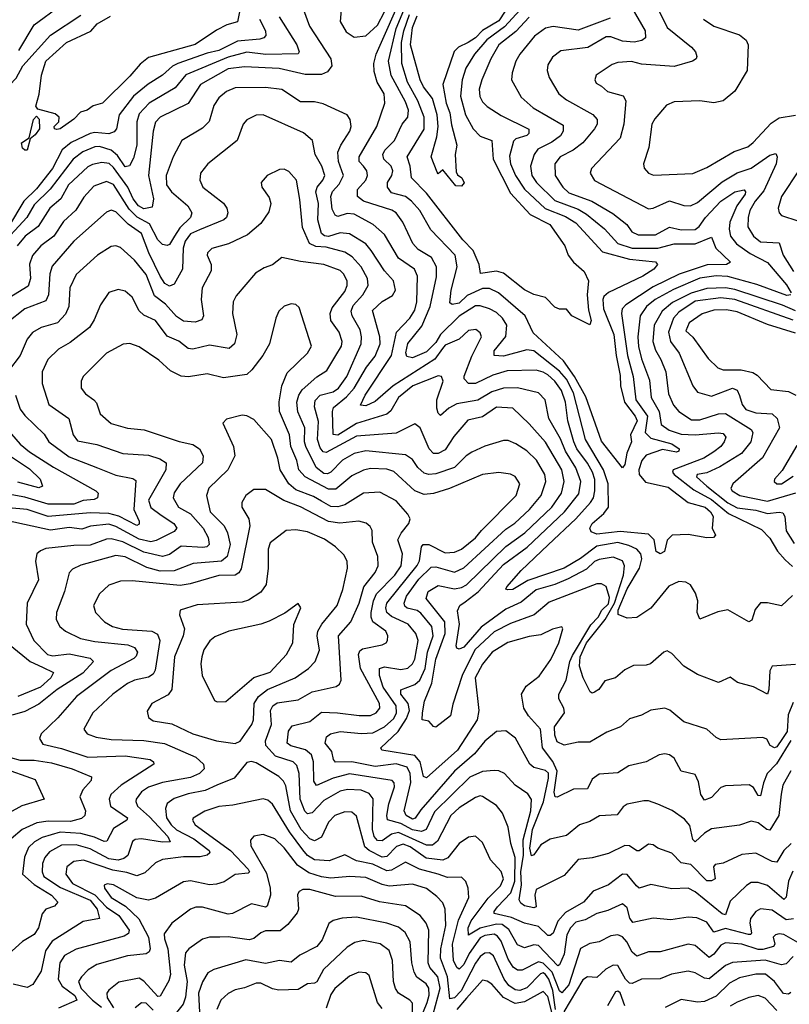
# Model space of a CAD drawing. Extents: x 1308313 to 1441400, y 959662 to 1036319.
# Tile 520 of 656: x 1390563 to 1393859, y 990337 to 994552. Entities that reach past the tile are written whole.
import ezdxf

# ---------------------------------------------------------------- set-up
doc = ezdxf.new("R2010")
doc.units = 0

msp = doc.modelspace()

# ---------------------------------------------------------------- linework, layer by layer
at = {"layer": '0CON10XD'}
for points in [[(1391995, 994477.5), (1392045, 994484), (1392095, 994529.7), (1392125, 994586.5), (1392132.4, 994672.4), (1392125.6, 994695.6), (1392115, 994702), (1392055, 994698.9), (1391992.6, 994677.4), (1391964.1, 994645.9), (1391940, 994595), (1391935.5, 994545), (1391960.4, 994500.4), (1391995, 994477.5)], [(1393091.7, 994558.3), (1392955, 994507.7), (1392846.7, 994523.3), (1392815, 994516.4), (1392767.6, 994482.4), (1392704.8, 994405.2), (1392687.8, 994375), (1392671.5, 994325), (1392669.1, 994295), (1392710.8, 994220.8), (1392761.5, 994175), (1392890.7, 994100.7), (1392889.7, 994075), (1392878.1, 994055), (1392841.9, 994028.1), (1392782.4, 993997.6), (1392766.4, 993975), (1392751, 993925), (1392756.6, 993885), (1392776.3, 993855), (1392855, 993778.8), (1392955, 993740.6), (1392989.5, 993719.5), (1393066.8, 993656.8), (1393124.6, 993595), (1393185, 993574.4), (1393295, 993574.4), (1393365, 993592.8), (1393455, 993593.5), (1393525, 993621.8), (1393544.5, 993574.5), (1393606.9, 993515), (1393590, 993505), (1393507.4, 993502.6), (1393386.3, 993463.7), (1393275, 993409.3), (1393158.1, 993331.9), (1393142.8, 993315), (1393140.7, 993295), (1393165.6, 993115), (1393190.5, 993025), (1393201.1, 992925), (1393251.2, 992855), (1393241.1, 992785), (1393265, 992760.7), (1393355, 992736.2), (1393387.3, 992715), (1393385.3, 992705), (1393375, 992700.6), (1393315, 992712.8), (1393245, 992688.3), (1393226.8, 992665), (1393214.8, 992625), (1393215.5, 992605), (1393242.7, 992572.7), (1393340.5, 992550.5), (1393425, 992485.8), (1393498.9, 992465), (1393521.8, 992445), (1393533.2, 992425), (1393528.9, 992375), (1393542, 992345), (1393534.2, 992335.8), (1393505, 992334.6), (1393425, 992348.9), (1393357.5, 992345), (1393335.4, 992324.6), (1393324.7, 992275.3), (1393305, 992265.4), (1393288.2, 992275), (1393279.5, 992325), (1393255, 992350.5), (1393135, 992361.8), (1393035, 992349.5), (1393010.5, 992360.5), (1393004.6, 992375), (1393013.7, 992395), (1393065, 992438.4), (1393083.7, 992465), (1393083, 992565), (1393063.4, 992625), (1392986.5, 992755), (1392934.4, 992955), (1392905, 993013.4), (1392875, 993048), (1392765, 993135.5), (1392735, 993138.9), (1392635, 993112.6), (1392594.7, 993114.8), (1392595.3, 993135), (1392644.5, 993195.5), (1392649, 993245), (1392630.5, 993275), (1392605, 993298.3), (1392575, 993314.8), (1392535, 993327.9), (1392515, 993326.8), (1392445, 993282.8), (1392365, 993205.1), (1392345, 993170.7), (1392305, 993131), (1392245, 993104.4), (1392221, 993111), (1392216.2, 993126.2), (1392224.5, 993165.5), (1392285, 993240), (1392320.9, 993325), (1392348.1, 993451.9), (1392348, 993495), (1392325.9, 993535), (1392269.1, 993569.1), (1392245.8, 993595), (1392203.7, 993685), (1392175, 993726.1), (1392157.2, 993737.2), (1392035, 993775.9), (1392008.8, 993795), (1392008.8, 993825), (1392044.7, 993865), (1392052.5, 993885), (1392050, 993905), (1392035, 993925.3), (1392016.4, 993945), (1392016.9, 993965), (1392092.9, 994095), (1392126.3, 994195), (1392123.1, 994235), (1392094.4, 994285), (1392080.7, 994330.7), (1392079.3, 994365), (1392089.5, 994405), (1392207.5, 994672.5)], [(1393261.5, 994671.5), (1393335, 994518.5), (1393440.4, 994435), (1393457.1, 994415), (1393463.1, 994395), (1393459.2, 994385), (1393443.8, 994375), (1393365, 994352.8), (1393225, 994362.5), (1393183.1, 994373.1), (1393125, 994369.6), (1393099.9, 994360.1), (1393032.2, 994315), (1393025.7, 994295), (1393031.1, 994281.1), (1393055, 994268.6), (1393080, 994245), (1393146.7, 994226.7), (1393159.3, 994205), (1393149.7, 994105), (1393134.4, 994045.6), (1393011.1, 993915), (1393005.7, 993895), (1393025, 993863.5), (1393255, 993742.7), (1393275, 993745.3), (1393345, 993777.3), (1393407.3, 993757.3), (1393435, 993756.2), (1393465, 993769.5), (1393571.3, 993858.7), (1393635, 993896.7), (1393695, 993917.3), (1393775, 993972.9), (1393800.3, 993980.3), (1393807.3, 993965), (1393802.9, 993935), (1393749.5, 993820.5), (1393712.6, 993775), (1393689.8, 993735), (1393681.9, 993705), (1393681.1, 993665), (1393705, 993625.3), (1393735, 993602.1), (1393815, 993597.1), (1393831.7, 993545), (1393877.3, 993475)], [(1390558.9, 994421.1), (1390625, 994529.8), (1390737.3, 994612.7)], [(1391510, 994615), (1391495, 994543.5), (1391449.2, 994530.8), (1391405, 994507.7), (1391315, 994446.6), (1391115, 994390), (1391078.4, 994361.6), (1391035, 994310), (1390918, 994195), (1390876.9, 994183.1), (1390852.5, 994165), (1390823, 994157), (1390795, 994126.7), (1390736.7, 994085), (1390721.7, 994081.7), (1390712.5, 994085), (1390710, 994095), (1390730, 994115), (1390732.5, 994135), (1390715, 994150), (1390640, 994170), (1390631.7, 994181.7), (1390646, 994234), (1390656.3, 994315), (1390674.6, 994375), (1390763.2, 994455), (1390867.2, 994502.8), (1390895, 994535.2), (1390952, 994568)], [(1392669.2, 994630.7), (1392615, 994547.8), (1392545, 994506.2), (1392514.8, 994475), (1392483.2, 994455), (1392442.1, 994435), (1392423.1, 994416.9), (1392375.2, 994275), (1392389.3, 994195), (1392405, 994154.3), (1392411.9, 994101.9), (1392434.2, 994015.8), (1392428.1, 993975), (1392431.7, 993901.7), (1392438, 993888), (1392456.7, 993875), (1392466.4, 993853.6), (1392455, 993840), (1392430.5, 993840.5), (1392375, 993910), (1392355, 993892.5), (1392350.3, 993900.3), (1392324.3, 993965), (1392349.7, 994050.3), (1392354.8, 994095), (1392351.1, 994145), (1392330.8, 994215), (1392292.5, 994265), (1392277.8, 994295), (1392236, 994445), (1392245, 994518.8), (1392265, 994568.3)], [(1390164, 993795), (1390225, 993884.7), (1390315, 993983.5), (1390355, 994076.9), (1390388.4, 994125), (1390463, 994215), (1390547.5, 994302.5), (1390576.5, 994355), (1390695, 994485.7), (1390825, 994572.3)], [(1391778.9, 994595), (1391804.2, 994525), (1391895.4, 994385), (1391899.1, 994355), (1391881.1, 994328.9), (1391855, 994318.2), (1391785, 994317.4), (1391673.5, 994343.5), (1391525, 994350.2), (1391455, 994341.7), (1391336.8, 994275), (1391285, 994193.7), (1391163.9, 994135), (1391145, 994114.4), (1391134.8, 994075), (1391114.4, 993885), (1391136.1, 993785), (1391130, 993750), (1391095, 993742.9), (1391072.1, 993755), (1391049, 993785), (1391026, 993835), (1390965, 993919.7), (1390946.1, 993936.1), (1390915, 993940.6), (1390875, 993933), (1390855, 993922.5), (1390771.5, 993845), (1390739.6, 993785), (1390691.9, 993745), (1390642.3, 993667.7), (1390585.8, 993625), (1390551.5, 993585)], [(1392745, 994564), (1392688, 994502), (1392615.3, 994445), (1392580.5, 994385), (1392541.9, 994295), (1392531.1, 994255), (1392533.9, 994223.9), (1392545, 994201.5), (1392565, 994180.8), (1392625, 994142.5), (1392743.6, 994083.6), (1392743.9, 994065), (1392735, 994056.7), (1392688, 994042), (1392677.5, 994032.5), (1392661.1, 993968.9), (1392665.2, 993935), (1392685.5, 993885), (1392725, 993827.3), (1392813.5, 993743.5), (1392900, 993710), (1392945, 993682.7), (1393058.1, 993558.1), (1393175, 993527.7), (1393285.7, 993515.7), (1393294.4, 993505), (1393278.1, 993485), (1393231.5, 993455), (1393085, 993384.7), (1393065, 993367.7), (1393059.5, 993355), (1393062.4, 993315), (1393107.3, 993205), (1393116.8, 993115), (1393135, 993028.8), (1393135.7, 992985), (1393153, 992915), (1393199.2, 992855), (1393206.9, 992835), (1393178.8, 992775), (1393182.7, 992745), (1393163.1, 992696.9), (1393155, 992648), (1393145, 992633.8), (1393055, 992747.9), (1392987.9, 992937.9), (1392938.6, 993025), (1392891.6, 993091.6), (1392761.2, 993211.2), (1392727.2, 993285), (1392613.1, 993383.1), (1392575, 993401.7), (1392545, 993402.1), (1392478.5, 993371.5), (1392445, 993339.4), (1392415, 993333.3), (1392405, 993340.8), (1392410.2, 993395), (1392436.3, 993495), (1392428.4, 993545), (1392323.4, 993653.4), (1392276.1, 993735), (1392241.2, 993775), (1392215, 993795.2), (1392155, 993811.1), (1392137.6, 993835), (1392138.4, 993855), (1392156.5, 993885), (1392161, 993905), (1392153.3, 993925), (1392122.2, 993955), (1392117.5, 993975), (1392126.7, 993993.3), (1392168.4, 994035), (1392200.7, 994105), (1392224.8, 994135.2), (1392228.2, 994165), (1392215, 994200.6), (1392153.1, 994313.1), (1392141.7, 994375), (1392174.7, 994515), (1392207.3, 994592.7)], [(1392705.9, 994594.1), (1392638.7, 994521.3), (1392563.6, 994466.4), (1392510.8, 994405), (1392473.5, 994345), (1392458, 994295), (1392450.2, 994225), (1392472.2, 994145), (1392505, 994085.4), (1392534.5, 994054.5), (1392584.7, 994034.7), (1392590.9, 993955), (1392665, 993809.7), (1392748.9, 993718.9), (1392833.6, 993675), (1392897.3, 993585), (1392911.8, 993545), (1392934, 993514), (1392980, 993475), (1392999.4, 993435), (1392992.9, 993375), (1392999.3, 993309.3), (1393010.6, 993265), (1393005, 993246.7), (1392927.5, 993285), (1392905, 993312.5), (1392875, 993312.5), (1392855, 993321.6), (1392815, 993363.1), (1392765, 993376.2), (1392725, 993396.4), (1392635, 993467.5), (1392605, 993475.6), (1392535.6, 993465.6), (1392531.2, 993505), (1392504.3, 993565), (1392460.3, 993610.3), (1392305, 993809.6), (1392240.6, 993875), (1392235.2, 993925), (1392222.2, 993965), (1392295, 994083.8), (1392294.4, 994135.6), (1392267.9, 994205), (1392223, 994285), (1392199.9, 994365), (1392198.3, 994455), (1392207.5, 994505), (1392232.5, 994575)], [(1393183.9, 994603.9), (1393241.1, 994505), (1393243.3, 994475), (1393227, 994463), (1393193.7, 994456.3), (1393145, 994460.6), (1393095, 994479.2), (1393075, 994479.7), (1392995.9, 994434.1), (1392880.8, 994419.2), (1392845, 994391.9), (1392825, 994358.8), (1392822.1, 994335), (1392829.6, 994305), (1392871.2, 994235), (1392905, 994208.8), (1393017.1, 994147.1), (1393035.3, 994125), (1393035.9, 994105), (1393024.2, 994085), (1392974.2, 994025.8), (1392933.5, 993993.5), (1392877.7, 993965), (1392854.7, 993935), (1392856, 993886), (1392889.2, 993835), (1392915, 993811.9), (1393013.1, 993775), (1393102.4, 993722.4), (1393162.9, 993675), (1393184.9, 993644.9), (1393212, 993632), (1393285, 993631.9), (1393345, 993664.8), (1393395, 993653.1), (1393455, 993654.1), (1393472.7, 993667.3), (1393499.4, 993705), (1393565, 993775.2), (1393625, 993814.8), (1393665, 993824.5), (1393671.3, 993815), (1393669, 993805), (1393633.9, 993756.1), (1393604.5, 993685), (1393601.8, 993655), (1393607.3, 993625), (1393633.2, 993593.2), (1393691.4, 993551.4), (1393765, 993513.3), (1393846.9, 993416.9), (1393867, 993383)], [(1391674.2, 994565), (1391750, 994445), (1391760, 994415), (1391755, 994406), (1391616.6, 994403.4), (1391535, 994413.6), (1391455, 994391.6), (1391275, 994317), (1391228.6, 994261.4), (1391117.8, 994195), (1391075, 994149.3), (1391064.1, 994115), (1391064.5, 994015), (1391050.6, 993959.4), (1391032.5, 993927.5), (1391015, 993923.1), (1390981.6, 993971.6), (1390955, 993993.4), (1390905, 994009.8), (1390885, 994008.7), (1390833.8, 993986.2), (1390791.4, 993955), (1390692.9, 993827.1), (1390625, 993759.3), (1390593.9, 993705), (1390470.6, 993575)], [(1391589.1, 994555), (1391615.4, 994504.6), (1391616.8, 994485), (1391608.9, 994475), (1391591.4, 994468.6), (1391495, 994460.3), (1391415, 994420.7), (1391365, 994409.6), (1391239.6, 994365), (1391217.1, 994352.9), (1391175, 994315.2), (1391112.9, 994277.1), (1391049.5, 994225), (1390989.2, 994145), (1390977.5, 994085), (1390968, 994072), (1390945, 994064.4), (1390885, 994069.5), (1390865, 994065.5), (1390782.7, 994027.3), (1390744.4, 993995.6), (1390702.8, 993915), (1390635, 993828.8), (1390580.6, 993775), (1390514.4, 993665)], [(1393490.5, 994555), (1393535.3, 994525.3), (1393645, 994487.8), (1393674.6, 994464.6), (1393683.1, 994445), (1393677.5, 994335), (1393625, 994247.1), (1393575.3, 994204.7), (1393535, 994196.2), (1393475, 994205.4), (1393365, 994200.5), (1393333.1, 994186.9), (1393282.1, 994127.9), (1393269.6, 994105), (1393257.3, 994005), (1393234.4, 993935), (1393237.2, 993917.2), (1393255.4, 993895.4), (1393277.2, 993887.2), (1393445, 993893.8), (1393505, 993919.7), (1393622.5, 993987.5), (1393681.7, 994008.3), (1393703.3, 994026.7), (1393780.4, 994109.6), (1393815, 994132), (1393885, 994143.2)], [(1393872.5, 992087.5), (1393825, 992042.9), (1393765.7, 992055.7), (1393735, 992055.6), (1393712, 992028), (1393697.9, 991982.1), (1393685, 991974), (1393595, 992025.7), (1393552.8, 992017.2), (1393475, 991986.2), (1393463.5, 992015), (1393466.9, 992065), (1393456.7, 992096.7), (1393435, 992132.7), (1393415, 992144.7), (1393385, 992146.7), (1393343.2, 992126.8), (1393265, 992033.5), (1393205, 991992.5), (1393165, 991990), (1393125.4, 992005.4), (1393125.3, 992025), (1393164.5, 992115.5), (1393217.2, 992205), (1393227.6, 992245), (1393223.2, 992265), (1393205.9, 992285), (1393171.9, 992301.9), (1393125, 992313.6), (1393035, 992298.5), (1392965, 992245.8), (1392895, 992204.6), (1392738.9, 992151.1), (1392675, 992113), (1392651.4, 992111.4), (1392644.3, 992115), (1392649.4, 992125), (1392710.8, 992195), (1392826.4, 992303.6), (1392945.1, 992414.9), (1393007.5, 992485), (1393020, 992505), (1393025.9, 992535.9), (1393025.9, 992584.1), (1393015.4, 992615), (1392995, 992653.9), (1392949.3, 992715), (1392936.2, 992745), (1392910, 992835), (1392900.7, 992915), (1392883, 992965), (1392855, 993004.4), (1392825, 993031.7), (1392805, 993044.1), (1392775, 993051.7), (1392650.5, 993049.5), (1392589, 993031), (1392515, 992994.4), (1392485, 992995.4), (1392466.4, 993015), (1392466.2, 993026.2), (1392498.7, 993111.3), (1392540.4, 993195), (1392535, 993212.5), (1392516.7, 993226.7), (1392485, 993222.3), (1392445, 993184.7), (1392385, 993159.1), (1392373.4, 993145), (1392340.2, 993099.8), (1392161.7, 992985), (1392085, 992918.4), (1392045, 992899), (1392022.8, 992902.8), (1392041.6, 992945), (1392155.3, 993114.7), (1392175.9, 993214.1), (1392233.3, 993275), (1392255, 993309.1), (1392263.1, 993345), (1392266.5, 993455), (1392253.4, 993485), (1392185, 993530.9), (1392125, 993633.1), (1392076.9, 993675), (1391995, 993720.2), (1391965, 993723), (1391925, 993710.5), (1391914, 993715), (1391901.4, 993741.4), (1391894.9, 993795.1), (1391902.5, 993817.5), (1391931.2, 993848.8), (1391948.9, 993885), (1391927.8, 993945), (1391925.2, 993985), (1391937.6, 994015), (1391977.3, 994075), (1391982.1, 994095), (1391978.1, 994125), (1391965.5, 994145.5), (1391862.6, 994192.6), (1391825, 994200.7), (1391765, 994201.3), (1391685, 994254.1), (1391615, 994261.6), (1391485, 994260.7), (1391448.1, 994245), (1391415, 994217.3), (1391394.2, 994185), (1391373.8, 994116.2), (1391345, 994088.2), (1391257.8, 994035), (1391220, 993965), (1391190.3, 993885), (1391191.4, 993845), (1391213.6, 993815), (1391282.8, 993755), (1391300.4, 993725), (1391293.9, 993705), (1391248.9, 993661.1), (1391226.4, 993626.4), (1391205, 993590.4), (1391195, 993585.5), (1391175, 993589.6), (1391155, 993610), (1391118.3, 993678.3), (1391066.5, 993706.5), (1391031, 993741), (1390965, 993846.3), (1390935, 993859.8), (1390880.1, 993839.9), (1390837.1, 993792.9), (1390803.5, 993736.5), (1390751, 993689), (1390709.5, 993625), (1390653.6, 993585), (1390617.3, 993542.7), (1390604.8, 993505.2), (1390609.3, 993445), (1390598.8, 993411.2), (1390517.9, 993362.1)], [(1392068.6, 993565), (1392045, 993592.6), (1391975.2, 993635.2), (1391935, 993639.7), (1391885, 993623.9), (1391867.5, 993627.5), (1391855, 993637.6), (1391839.2, 993695), (1391843, 993765), (1391831.4, 993815), (1391836.2, 993835), (1391861.3, 993865), (1391869, 993885), (1391857.4, 993925), (1391828, 993975), (1391816.2, 994035), (1391778.3, 994068.3), (1391605, 994144.5), (1391575, 994143.5), (1391535, 994124.3), (1391520.5, 994105), (1391494.6, 994035.4), (1391368.6, 993935), (1391336.9, 993895), (1391334.5, 993865), (1391346.7, 993835), (1391435, 993767.5), (1391450.4, 993745), (1391454.6, 993725), (1391448.5, 993705), (1391436.7, 993695), (1391332.6, 993652.6), (1391295, 993635.8), (1391271.1, 993605), (1391262.9, 993575), (1391260.5, 993485), (1391225, 993420), (1391205, 993411.2), (1391185, 993423.3), (1391165, 993454.7), (1391116.5, 993555), (1391085, 993637.7), (1391027.2, 993677.2), (1390975, 993729.2), (1390955, 993736.4), (1390935, 993728.9), (1390795, 993604.7), (1390702.2, 993497.8), (1390691.7, 993465), (1390686, 993375), (1390675, 993348.5), (1390584.8, 993315.2), (1390509.7, 993255)], [(1390595, 993993.3), (1390585, 993993.3), (1390575, 994002.5), (1390570.6, 994025), (1390604, 994046), (1390622.5, 994125), (1390635, 994140), (1390646, 994126), (1390647.1, 994085), (1390629.8, 994060.2), (1390607.5, 994042.5), (1390595, 993993.3)], [(1393875, 991628.9), (1393853.8, 991576.2), (1393850, 991505), (1393829, 991475), (1393805, 991439.4), (1393795, 991435.2), (1393777.3, 991445), (1393761.7, 991471.7), (1393745, 991480), (1393565, 991470), (1393545, 991480), (1393505, 991515.4), (1393406.7, 991546.7), (1393347.1, 991597.1), (1393325, 991604.4), (1393265, 991596.7), (1393225, 991574.5), (1393175, 991559.2), (1393135.4, 991524.6), (1393077.7, 991502.3), (1393005, 991460), (1392955, 991459.1), (1392895, 991447.1), (1392865, 991461.4), (1392855, 991490), (1392853.8, 991525), (1392896.6, 991585), (1392893.1, 991605), (1392871.1, 991645), (1392871.3, 991665), (1392902.5, 991725), (1392918.4, 991805), (1392929.5, 991830.5), (1393008.6, 991961.4), (1393040.7, 991995), (1393056.1, 992025), (1393085, 992052.3), (1393088.7, 992078.7), (1393075, 992126.4), (1393055, 992136.8), (1393035, 992136.6), (1392830.5, 992059.5), (1392766.4, 992005), (1392665, 991967), (1392595, 991932.1), (1392512.3, 991855), (1392458.4, 991745), (1392417.4, 991622.6), (1392408.3, 991571.7), (1392345, 991523.1), (1392335, 991525.8), (1392315, 991549.5), (1392286.2, 991555), (1392288.2, 991585), (1392297.1, 991635), (1392327.9, 991712.1), (1392345.5, 991814.5), (1392385, 991924.5), (1392383.6, 991975), (1392303.4, 992075), (1392312.1, 992105), (1392355, 992130.8), (1392425, 992115.5), (1392455, 992121.2), (1392476.7, 992133.2), (1392645, 992297.4), (1392726, 992355), (1392841, 992465), (1392883.3, 992525), (1392894, 992575), (1392884, 992625), (1392815, 992743.4), (1392745, 992822.9), (1392675, 992889.1), (1392605, 992893.2), (1392545, 992851.6), (1392481.7, 992838.3), (1392422.1, 992767.9), (1392385, 992710.9), (1392355, 992695.3), (1392335, 992695.9), (1392316.4, 992715), (1392278.2, 992805), (1392255, 992821.9), (1392175, 992782.1), (1392005, 992769.6), (1391875, 992699.4), (1391862.9, 992702.9), (1391848.9, 992718.9), (1391837.9, 992755), (1391842.2, 992832.2), (1391825.6, 992895), (1391827.7, 992922.3), (1391849.2, 992945), (1391905, 992959.2), (1391927.4, 992975), (1391963.6, 993025), (1392025.6, 993165), (1392027.3, 993195), (1392020.4, 993225), (1391987, 993285), (1391982.9, 993305), (1391990.8, 993329.2), (1392032, 993375), (1392055.7, 993415), (1392053, 993445), (1392024.8, 993495), (1391986.7, 993536.7), (1391955, 993557), (1391875, 993578.5), (1391831.3, 993581.3), (1391804, 993595), (1391773.4, 993663.4), (1391763.2, 993783.2), (1391747.8, 993865), (1391715, 993903.1), (1391695, 993912.9), (1391675, 993911.4), (1391622, 993885), (1391597.5, 993855), (1391600, 993835), (1391631.4, 993791.4), (1391638.5, 993765), (1391629.5, 993730.5), (1391595, 993680.5), (1391539, 993631), (1391456.7, 993593.3), (1391385, 993572.5), (1391366.9, 993555), (1391365.6, 993545), (1391382.1, 993505), (1391383.3, 993476.7), (1391344.7, 993405), (1391340.3, 993355), (1391350.5, 993285), (1391342.4, 993267.6), (1391315, 993256.9), (1391265, 993262.1), (1391235, 993281.1), (1391187.5, 993335), (1391140.3, 993370.3), (1391105, 993462.1), (1391055, 993523.6), (1390995, 993577.3), (1390975, 993584.6), (1390955, 993581.8), (1390896.5, 993545), (1390805, 993461.5), (1390777.5, 993405), (1390772.8, 993325), (1390758.8, 993291.2), (1390725, 993254.7), (1390654.2, 993235), (1390617.2, 993212.8), (1390595, 993184.3), (1390565.3, 993115), (1390515, 993049.2)], [(1393900.5, 993909.5), (1393824.7, 993795), (1393810.9, 993745), (1393814.6, 993725), (1393825, 993713.9), (1393895, 993691.4)], [(1393885, 991791.9), (1393785, 991784.3), (1393775.3, 991764.7), (1393771.6, 991685), (1393765, 991664.5), (1393705, 991696.2), (1393636.2, 991715), (1393605, 991737.1), (1393555, 991714.5), (1393465, 991748.6), (1393407.5, 991785), (1393355, 991838.8), (1393335, 991850), (1393321.2, 991845), (1393264, 991795), (1393245, 991788.8), (1393191.7, 991788.3), (1393155, 991769.5), (1393115, 991734.3), (1393068.5, 991721.5), (1393043.1, 991685), (1393025, 991673.5), (1393015, 991669.4), (1393005.4, 991675.4), (1392995, 991698), (1392975.8, 991735), (1392960.2, 991785), (1392963.3, 991825), (1392990.3, 991885), (1393069.8, 991985), (1393110.6, 992055), (1393149.3, 992175), (1393153.3, 992215), (1393145, 992235.3), (1393105, 992251.2), (1393045, 992241.7), (1393025, 992232.7), (1392989.7, 992200.3), (1392911.2, 992158.8), (1392855, 992134.9), (1392775, 992111.5), (1392710.5, 992059.5), (1392645, 992028.5), (1392538.6, 991951.4), (1392465, 991866.7), (1392445, 991857.5), (1392435, 991862.5), (1392432.3, 991872.3), (1392446.5, 991965), (1392438.2, 992021.8), (1392447.5, 992045), (1392470.3, 992060.3), (1392526.7, 992103.3), (1392635, 992220.2), (1392735.7, 992294.3), (1392895.5, 992445), (1392956.8, 992523.2), (1392965.8, 992575), (1392944.2, 992634.2), (1392900.6, 992705), (1392878.1, 992758.1), (1392829.2, 992845), (1392813.6, 992925), (1392785, 992955.3), (1392695, 992977.1), (1392635, 992974.4), (1392585, 992959), (1392525, 992924.2), (1392435, 992908.6), (1392400.6, 992889.4), (1392365, 992858.5), (1392355, 992867.5), (1392349.6, 992889.6), (1392349.8, 992925), (1392376.2, 993005), (1392368.9, 993025), (1392355, 993028.2), (1392246.8, 992985), (1392185.6, 992934.4), (1392151.7, 992878.3), (1392135, 992863), (1392005, 992823), (1391925, 992774.1), (1391905, 992776.7), (1391902.6, 992875), (1391907.1, 992892.9), (1391962.6, 992937.4), (1391994.9, 992975.1), (1392047.7, 993065), (1392085, 993111.6), (1392106.3, 993165), (1392105.5, 993195), (1392073, 993307), (1392115, 993345.7), (1392158.7, 993371.3), (1392172, 993395), (1392164.1, 993435), (1392125, 993478), (1392068.6, 993565)], [(1393865, 991466.5), (1393803.8, 991366.2), (1393763.4, 991325), (1393748.3, 991285), (1393735, 991229.4), (1393725, 991230.5), (1393705, 991265.6), (1393686.1, 991276.1), (1393585, 991272.2), (1393565, 991265.6), (1393525, 991222.1), (1393495, 991211.1), (1393479.7, 991235), (1393470.1, 991290.1), (1393455, 991320.6), (1393395, 991335.6), (1393365, 991390.6), (1393345, 991405.5), (1393325, 991409.5), (1393301.2, 991405), (1393245, 991375.5), (1393171.6, 991358.4), (1393125, 991328.5), (1393045, 991323.1), (1393015, 991300.4), (1392995, 991259.4), (1392935, 991258.2), (1392865, 991223.3), (1392856, 991226), (1392852.1, 991245), (1392864.3, 991335), (1392846.1, 991376.1), (1392802.4, 991435), (1392793.8, 991515), (1392742.4, 991572.4), (1392722.4, 991605), (1392711.8, 991665), (1392731.2, 991698.8), (1392788.1, 991741.9), (1392837.3, 991812.7), (1392871.2, 991885), (1392888.8, 991945), (1392885, 991952.5), (1392845, 991943.3), (1392795, 991919.6), (1392745, 991912.5), (1392653.4, 991886.6), (1392586, 991845), (1392545, 991793.2), (1392514, 991735), (1392528.8, 991595), (1392521.4, 991555), (1392438, 991425), (1392305, 991307.1), (1392292.2, 991312.2), (1392277.4, 991375), (1392255, 991402.3), (1392113.3, 991425), (1392109.2, 991435), (1392183.7, 991505), (1392219.7, 991560.3), (1392231.9, 991595), (1392226.3, 991625), (1392195.7, 991665), (1392195, 991684), (1392255, 991705.9), (1392277, 991725), (1392299.1, 991775), (1392309.3, 991845), (1392333.4, 991915), (1392327.3, 991955), (1392281.4, 992011.4), (1392265, 992023.1), (1392222.8, 992032.8), (1392211.6, 992041.6), (1392209.1, 992055), (1392219.9, 992085), (1392272.4, 992157.6), (1392325, 992208.3), (1392345, 992210.3), (1392425, 992186.7), (1392464.4, 992205.6), (1392645, 992371.9), (1392683.1, 992396.9), (1392745.7, 992455), (1392796.1, 992515), (1392815.7, 992575), (1392811.4, 992605), (1392776.4, 992666.4), (1392735, 992706.5), (1392687.3, 992737.3), (1392655, 992750.4), (1392635, 992751.3), (1392555, 992726.9), (1392499.1, 992700.9), (1392475, 992685.9), (1392424.6, 992635.4), (1392345, 992608.5), (1392315, 992604.8), (1392295, 992610.8), (1392268.3, 992635), (1392245, 992669.7), (1392215, 992689.8), (1392045, 992707.1), (1391995, 992695.8), (1391945, 992666.8), (1391894.7, 992615), (1391881.5, 992608.5), (1391865, 992609.7), (1391833, 992635), (1391787.7, 992725), (1391782.6, 992745), (1391783.9, 992805), (1391754, 992874), (1391749.3, 992915), (1391758, 992945), (1391772.5, 992967.5), (1391835, 993023.9), (1391878.7, 993051.3), (1391916.1, 993115), (1391941.2, 993155), (1391944, 993175), (1391931.1, 993215), (1391895.8, 993265), (1391892.4, 993295), (1391901.6, 993318.4), (1391955, 993388.8), (1391964.8, 993415), (1391964.7, 993435), (1391950, 993465), (1391935, 993478.8), (1391865, 993504.2), (1391765, 993516.6), (1391685, 993534.5), (1391645, 993502.5), (1391609.8, 993490.2), (1391573.3, 993466.7), (1391489.5, 993370.5), (1391477.1, 993345), (1391474.7, 993295), (1391493.2, 993205), (1391482.7, 993165), (1391460, 993145), (1391375, 993159.3), (1391305, 993142.5), (1391285, 993144.7), (1391245, 993175.8), (1391195, 993197.1), (1391145, 993264.7), (1391095, 993287.1), (1391075, 993306.5), (1391045.2, 993365.2), (1391015, 993390.5), (1390985, 993396.9), (1390945, 993384.3), (1390908.4, 993331.6), (1390882.2, 993267.8), (1390861.3, 993235), (1390779.7, 993170.3), (1390728.6, 993141.4), (1390682.7, 993097.3), (1390658.5, 993045), (1390659.2, 992995), (1390687.1, 992905), (1390773.9, 992845), (1390792.2, 992775), (1390810.1, 992750.1), (1390893.2, 992733.2), (1391005, 992695.3), (1391115, 992687.7), (1391162.8, 992672.8), (1391190.4, 992655), (1391189.2, 992625), (1391114.2, 992495), (1391124.7, 992464.7), (1391169.4, 992430.6), (1391222.7, 992395), (1391236.4, 992375), (1391225, 992361.6), (1391147.4, 992322.6), (1391125, 992317.2), (1391075, 992327.9), (1390975, 992383.3), (1390945, 992392.3), (1390866.5, 992383.5), (1390828.5, 992371.5), (1390775, 992377.8), (1390695, 992366.6), (1390505, 992408.6)], [(1393865.8, 993374.2), (1393847.8, 993372.2), (1393719.2, 993419.2), (1393595, 993452.9), (1393545, 993456.1), (1393475, 993446.1), (1393362.2, 993397.8), (1393284.9, 993355.1), (1393247, 993325), (1393220.6, 993285), (1393209.4, 993195), (1393213.5, 993153.5), (1393225, 993101.1), (1393259.6, 993009.6), (1393267.6, 992935), (1393301.7, 992875), (1393309.3, 992819.3), (1393344.6, 992795), (1393395, 992778.4), (1393455, 992775.4), (1393555, 992784.3), (1393575, 992780.3), (1393586.5, 992765), (1393579.7, 992745), (1393566, 992725), (1393535, 992702.6), (1393492.2, 992675), (1393361.4, 992625), (1393358.5, 992615), (1393365.7, 992605), (1393449.2, 992539.2), (1393525, 992498.6), (1393598, 992438), (1393739.3, 992369.3), (1393775, 992333.2), (1393807.7, 992277.7), (1393840.7, 992240.7), (1393872.1, 992212.1)], [(1393885, 993306.7), (1393829.6, 993329.6), (1393625, 993397.6), (1393585, 993404.7), (1393505, 993401.5), (1393438.5, 993381.5), (1393358.3, 993341.7), (1393313.6, 993305), (1393280.2, 993245), (1393273.8, 993175), (1393285, 993137.3), (1393308.4, 993098.4), (1393329.4, 993045), (1393341.2, 992951.2), (1393362.7, 992902.7), (1393386.2, 992875), (1393439.3, 992839.3), (1393475, 992838.7), (1393555.5, 992864.5), (1393585, 992866), (1393695, 992797.6), (1393702.9, 992785), (1393693.2, 992745), (1393653.9, 992695), (1393561.5, 992638.5), (1393505, 992612.4), (1393464.2, 992605), (1393460.8, 992595), (1393505.2, 992555), (1393595, 992483.6), (1393635, 992462.2), (1393715, 992452.2), (1393765, 992438.3), (1393815, 992444.2), (1393830.7, 992440.7), (1393839.4, 992425), (1393844.6, 992364.6), (1393879.5, 992309.5)], [(1393875, 993265.6), (1393625.4, 993355), (1393565, 993361.1), (1393455, 993347.3), (1393385, 993300.4), (1393362.1, 993275), (1393341.9, 993215), (1393349.3, 993175), (1393386.7, 993125), (1393445.3, 992985), (1393465, 992958.2), (1393525, 992940.8), (1393615, 992974.4), (1393635, 992966.9), (1393645.8, 992944.2)], [(1393865, 991337.1), (1393830.9, 991275), (1393823.6, 991236.4), (1393813.8, 991145), (1393775, 991083.1), (1393761.8, 991085), (1393725, 991113.8), (1393695, 991120.7), (1393645, 991103.8), (1393525, 991088.4), (1393495, 991070.2), (1393455, 991032.7), (1393445, 991042.5), (1393432.6, 991102.6), (1393409.9, 991129.9), (1393356.5, 991166.5), (1393295, 991194.6), (1393255, 991208.2), (1393235, 991208.2), (1393165, 991193.6), (1393147.5, 991182.5), (1393121.2, 991148.8), (1393046, 991144), (1393005, 991120), (1392960.8, 991105), (1392905, 991060), (1392835, 991044.5), (1392795, 991019.2), (1392765, 990976.8), (1392755, 990972.2), (1392746.9, 991005), (1392759.6, 991085), (1392806, 991204), (1392828, 991305), (1392826.7, 991326.7), (1392815, 991338.4), (1392765, 991351.6), (1392747.2, 991365), (1392686.2, 991476.2), (1392645, 991507.9), (1392605, 991505.4), (1392555, 991463.9), (1392511.1, 991408.9), (1392424.8, 991335), (1392280.1, 991169.9), (1392256.5, 991133.5), (1392245, 991130.4), (1392218.5, 991145), (1392209.6, 991165), (1392237.4, 991287.4), (1392235.1, 991325.1), (1392221.7, 991351.7), (1392175, 991366.3), (1392085, 991355.9), (1391985, 991375.4), (1391915, 991374.1), (1391906.2, 991385), (1391900.1, 991420.1), (1391870.9, 991455), (1391877.1, 991482.9), (1391894.3, 991495.7), (1391935, 991505.7), (1392026.1, 991496.1), (1392075, 991499.7), (1392124.9, 991525.1), (1392165, 991561.3), (1392176.6, 991585), (1392175.4, 991615), (1392119, 991695), (1392103.9, 991745), (1392103.4, 991775), (1392125, 991781.9), (1392195, 991770.4), (1392225, 991776.9), (1392244.8, 991795.2), (1392254.3, 991815), (1392269.1, 991895), (1392259.7, 991925), (1392226.6, 991965), (1392155, 991998), (1392135, 992014.2), (1392130.3, 992035), (1392135.5, 992055), (1392265, 992215.8), (1392275.2, 992235.2), (1392283.6, 992295), (1392291.1, 992305), (1392315, 992306.1), (1392385, 992269.8), (1392425, 992272.2), (1392455, 992285.2), (1392515.3, 992334.7), (1392541.2, 992365), (1392689.1, 992515), (1392704.6, 992565), (1392685, 992597.3), (1392665, 992606.1), (1392615, 992613.4), (1392545.4, 992605.4), (1392404.1, 992545.9), (1392335, 992523.7), (1392295, 992519.8), (1392255.5, 992535.5), (1392165, 992617.7), (1392135, 992627.6), (1392065, 992630.4), (1392035, 992623.9), (1391985, 992599.1), (1391917, 992543), (1391885, 992542.8), (1391784.9, 992594.9), (1391757.9, 992625), (1391749, 992665), (1391724.2, 992725), (1391718.5, 992775), (1391674.8, 992874.8), (1391674.1, 992915.9), (1391684.8, 992985.2), (1391708.9, 993041.1), (1391795.4, 993125), (1391812.7, 993155), (1391760, 993320), (1391745, 993333.3), (1391725, 993336), (1391695, 993325.8), (1391672.9, 993305), (1391659.4, 993275), (1391632.7, 993165), (1391604.5, 993115), (1391557.1, 993052.9), (1391535, 993033.1), (1391435, 993019.1), (1391366, 993036), (1391286, 993024), (1391255, 993026.7), (1391208.5, 993048.5), (1391158.5, 993095), (1391075, 993151.5), (1391035, 993165.6), (1391006.6, 993163.4), (1390935, 993124.3), (1390834.4, 993025), (1390825.5, 993004.5), (1390826.7, 992975), (1390845, 992950), (1390880.6, 992925), (1390891.9, 992911.9), (1390907.3, 992865), (1390954.3, 992824.3), (1391025, 992803.4), (1391096, 992796), (1391246.1, 992746.1), (1391305, 992733.4), (1391332.7, 992715), (1391348.5, 992685), (1391345.4, 992655), (1391250, 992565), (1391225, 992527.5), (1391219.7, 992505), (1391243.1, 992465), (1391295, 992437.6), (1391348.1, 992375), (1391370, 992335), (1391373.8, 992306.2), (1391364.2, 992295.8), (1391347.3, 992292.7), (1391255, 992297.9), (1391205, 992263), (1391175, 992253.8), (1391095, 992272.8), (1391005, 992317.4), (1390955, 992329.5), (1390935, 992327.9), (1390865, 992302.3), (1390795, 992301.7), (1390675, 992288), (1390651.3, 992278.7), (1390636.7, 992265), (1390630, 992235), (1390643.2, 992155), (1390595.3, 992055), (1390590.4, 991965), (1390623.6, 991895), (1390682.5, 991835), (1390705, 991829.5), (1390775, 991837.2), (1390865, 991819.2), (1390878.2, 991805), (1390832.6, 991755), (1390722.9, 991685), (1390645, 991621.4), (1390585, 991590.5), (1390530, 991575)], [(1393885, 993210), (1393765, 993247.2), (1393635, 993302.1), (1393589.9, 993310.1), (1393535, 993308.7), (1393485, 993293), (1393430, 993255), (1393415, 993220), (1393445, 993192.9), (1393511.8, 993101.8), (1393552.1, 993062.1), (1393575, 993053.9), (1393652.9, 993052.9), (1393702.1, 993042.1), (1393720.5, 993030.5), (1393779.5, 992969.5), (1393855, 992960), (1393886, 992945)], [(1390545.3, 992945), (1390565.3, 992885), (1390585, 992858.2), (1390667.8, 992777.8), (1390687.8, 992745), (1390775, 992680.6), (1390896.2, 992633.8), (1390975, 992602.3), (1391047.9, 992587.9), (1391059.6, 992579.6), (1391051.4, 992455), (1391073.8, 992405), (1391075, 992393.3), (1391065, 992386.5), (1390987.5, 992427.5), (1390945, 992438), (1390865, 992440.9), (1390685, 992426), (1390595, 992455.4), (1390515, 992462.8)], [(1393645.8, 992944.2), (1393656.7, 992905), (1393673.1, 992883.1), (1393715, 992869.5), (1393785.4, 992865.4), (1393806.2, 992845), (1393816.7, 992805), (1393743.2, 992676.8), (1393616.2, 992565), (1393608.2, 992545), (1393613.9, 992535), (1393646.9, 992515), (1393765, 992490.8), (1393886.5, 992526.5)], [(1393866.1, 991025), (1393835, 990995.4), (1393805, 990945.3), (1393785, 990948.4), (1393715, 990984.1), (1393655, 990978.6), (1393575, 990941.2), (1393541.2, 990935), (1393534.6, 990925), (1393541.8, 990875), (1393525, 990865.2), (1393505.6, 990865.6), (1393436.5, 990935), (1393395, 990943.4), (1393355, 990984.5), (1393296, 991005), (1393275, 991020), (1393255, 991022.5), (1393215, 990994.5), (1393205, 990993.5), (1393175, 991015.3), (1393155, 991016.6), (1393085, 990982.5), (1393015, 990964.6), (1392955, 990957.4), (1392895, 990888.5), (1392775, 990828.1), (1392768.8, 990805), (1392774.2, 990755), (1392765, 990750.8), (1392725, 990758.6), (1392709.5, 990769.5), (1392702.2, 990785), (1392711.5, 990848.5), (1392709.1, 990905), (1392720.1, 990975), (1392718.8, 991041.2), (1392752.3, 991165), (1392755, 991213.8), (1392738.3, 991238.3), (1392684.8, 991274.8), (1392638.9, 991325), (1392615, 991336.8), (1392595, 991338.7), (1392545, 991333.4), (1392490.6, 991309.4), (1392339.2, 991160.8), (1392303.2, 991085), (1392283.1, 991076.9), (1392245, 991084.2), (1392195, 991111.6), (1392137.3, 991127.3), (1392134.5, 991145), (1392143.9, 991195), (1392167.6, 991267.6), (1392166.4, 991285), (1392157.3, 991295), (1391975, 991323.5), (1391904.9, 991305.1), (1391834.3, 991274.3), (1391821.8, 991291.8), (1391821.6, 991375), (1391812.8, 991405), (1391787, 991427), (1391723.3, 991443.3), (1391708.4, 991455), (1391713.7, 991506.3), (1391730.3, 991529.8), (1391805, 991548.1), (1391855, 991587.3), (1391924.3, 991585.7), (1392016.2, 991573.8), (1392065, 991573.8), (1392089.6, 991585), (1392105.8, 991605), (1392104.2, 991625), (1392022.7, 991775), (1392013.7, 991835), (1392019.7, 991850.3), (1392031.1, 991858.9), (1392115, 991876.2), (1392132.5, 991885), (1392138.1, 991895), (1392139.5, 991915), (1392131.5, 991935), (1392075.8, 991975), (1392067.4, 991995), (1392067.3, 992015), (1392077.3, 992065), (1392090.3, 992095), (1392169, 992175), (1392196, 992215), (1392202.4, 992265), (1392182.6, 992325), (1392195.8, 992354.2), (1392229.5, 992395), (1392234.4, 992415), (1392225.6, 992435), (1392175, 992493.3), (1392105, 992529.3), (1392035, 992525.3), (1391955, 992476.2), (1391925, 992466.8), (1391895, 992468.1), (1391855, 992491), (1391821.6, 992511.6), (1391745, 992540.3), (1391716.1, 992565), (1391678.3, 992625), (1391668.4, 992675), (1391640.9, 992755), (1391565, 992840.6), (1391536.2, 992856.2), (1391515, 992860), (1391448.3, 992841.7), (1391432.5, 992825), (1391479.1, 992725), (1391483.9, 992685), (1391454.1, 992625.9), (1391373.2, 992546.8), (1391363.4, 992515), (1391378.6, 992445), (1391437.8, 992385), (1391453.4, 992355), (1391463.8, 992305), (1391451.4, 992255), (1391426.9, 992235), (1391305.2, 992224.8), (1391225, 992192.6), (1391165, 992192.1), (1391107.3, 992207.3), (1391015, 992252.6), (1390975, 992258.1), (1390825, 992217.6), (1390789.5, 992200.5), (1390774.1, 992185), (1390755, 992104), (1390720.4, 992015), (1390719.2, 991985), (1390735.2, 991955.2), (1390759.5, 991935), (1390823.2, 991903.2), (1390885, 991890), (1391025.9, 991875.9), (1391055, 991864.5), (1391067.5, 991845), (1391062.3, 991827.7), (1391051.9, 991818.1), (1390955, 991766), (1390805.4, 991655), (1390725.9, 991564.1), (1390655.5, 991495), (1390647.8, 991475), (1390661.4, 991451.4), (1390742.2, 991432.2), (1390854.9, 991394.9), (1391015, 991400.2), (1391121.2, 991385), (1391135.6, 991375), (1391137.5, 991365), (1390996.7, 991275), (1390953.6, 991235), (1390946.7, 991215), (1390951.7, 991185), (1391024.5, 991135), (1391021.4, 991125), (1390965, 991089.6), (1390936.5, 991035), (1390925, 991034), (1390883, 991053), (1390825, 991069.1), (1390735.6, 991074.4), (1390658.9, 991051.1), (1390626.6, 991033.4), (1390601, 991009), (1390582.8, 990967.2), (1390574.4, 990895), (1390625, 990850.4), (1390699.2, 990805), (1390725.6, 990775), (1390712, 990758), (1390675, 990744.6), (1390658.7, 990725), (1390642.9, 990665), (1390625, 990636.6), (1390574.2, 990605.8), (1390515, 990552.5)], [(1390509.1, 992799.1), (1390565, 992735.3), (1390605, 992702.5), (1390707.1, 992637.2), (1390888.9, 992535), (1390898.2, 992525), (1390895.5, 992505), (1390881.8, 992498.2), (1390835, 992493.8), (1390795, 992478.3), (1390685, 992478.8), (1390585, 992508.1), (1390275, 992564.4)], [(1390475.6, 992715.6), (1390605, 992629), (1390650, 992585), (1390661.1, 992555), (1390645, 992548), (1390555, 992571.9)], [(1393890.4, 992729.6), (1393828.1, 992621.9), (1393795, 992585.6), (1393793.6, 992575), (1393805.3, 992565.3), (1393825, 992565.3), (1393875, 992598.3)], [(1392352.2, 991035), (1392331.2, 991018.8), (1392305, 991018.5), (1392185, 991072.4), (1392155, 991065.1), (1392115, 991036.5), (1392095, 991039.1), (1392081.4, 991055), (1392073.9, 991085), (1392077.1, 991217.1), (1392059.4, 991239.4), (1392025, 991253.9), (1391966.4, 991256.4), (1391935, 991250), (1391865, 991209.6), (1391815, 991157.4), (1391795, 991153.2), (1391783.5, 991163.5), (1391764, 991215), (1391759.8, 991325), (1391749.8, 991359.8), (1391734.5, 991375), (1391658.8, 991398.8), (1391617.4, 991445), (1391614.8, 991465.2), (1391640.9, 991535), (1391637.3, 991595), (1391646.5, 991615), (1391665, 991627.5), (1391755, 991640.8), (1391815, 991674.3), (1391918.3, 991698.3), (1391932, 991708), (1391939.4, 991725), (1391928.4, 991915), (1391981.6, 991975), (1392016.1, 992053.9), (1392036.2, 992123.8), (1392084.5, 992185.5), (1392097.9, 992215), (1392095.9, 992255), (1392073.2, 992315), (1392071.8, 992365), (1392063.3, 992383.3), (1392046.6, 992396.6), (1392015.3, 992405.3), (1391933.2, 992396.8), (1391885, 992403.6), (1391765, 992466.7), (1391693.9, 992493.9), (1391615, 992540.9), (1391565, 992540.5), (1391531.1, 992515), (1391513.5, 992485), (1391514.5, 992465), (1391544, 992415), (1391548.4, 992385), (1391511.3, 992201.3), (1391501.9, 992185), (1391485, 992173.9), (1391415, 992172.9), (1391293, 992137), (1391249.9, 992130.1), (1391045, 992150.5), (1390995, 992148.2), (1390945, 992131.2), (1390904.4, 992095), (1390878.5, 992045), (1390887.5, 992015), (1390925.5, 991975), (1390960.6, 991955), (1391002.9, 991942.9), (1391129.4, 991935), (1391152.5, 991922.5), (1391162.9, 991895), (1391142.6, 991767.4), (1391135, 991750), (1391115, 991737.6), (1391055, 991725.2), (1391025, 991710.7), (1390961.5, 991665), (1390876.2, 991585), (1390837.5, 991515), (1390851.4, 991495), (1390890.6, 991480.6), (1390955, 991471.4), (1391095, 991467.2), (1391183.2, 991453.2), (1391317.3, 991395), (1391350, 991365), (1391353.1, 991345), (1391332.9, 991325), (1391295, 991308.5), (1391175, 991287.1), (1391115, 991266.2), (1391085, 991247.1), (1391062.2, 991215), (1391059.7, 991205), (1391067.6, 991185), (1391119.4, 991139.4), (1391197.6, 991055), (1391206.7, 991033.3), (1391175, 991030.6), (1391085, 991045.5), (1391056.7, 991043.3), (1391046.3, 991033.7), (1391025.8, 990974.2), (1391008.9, 990961.1), (1390985.1, 990954.9), (1390945, 990959.5), (1390865, 991002.7), (1390805, 991019.6), (1390742.1, 991017.9), (1390690.6, 990989.4), (1390670.8, 990965), (1390660.5, 990939.5), (1390659.5, 990905), (1390666.2, 990885), (1390737.2, 990837.2), (1390865, 990782.5), (1390894.8, 990745), (1390905.3, 990704.7), (1390835, 990691.1), (1390702.2, 990607.8), (1390674, 990566), (1390655, 990478.6), (1390618.7, 990421.3), (1390595, 990408.5), (1390535, 990423.4)], [(1391485, 991453.6), (1391506.4, 991463.6), (1391557.6, 991535), (1391564.8, 991555), (1391567, 991625), (1391585.2, 991655), (1391624.4, 991685.6), (1391742.1, 991735), (1391799.6, 991775), (1391828.7, 991805), (1391846.2, 991853.8), (1391836.6, 991915), (1391838.9, 991935), (1391856.2, 991965), (1391921.9, 992045), (1391947, 992113), (1391967.2, 992205), (1391964.7, 992234.7), (1391950.8, 992260.8), (1391915.7, 992295.7), (1391868.7, 992328.7), (1391795, 992359.7), (1391745, 992368.2), (1391704.7, 992365.3), (1391635, 992312.9), (1391626.2, 992285), (1391627.3, 992205), (1391618.4, 992135), (1391595, 992100.9), (1391542.8, 992067.2), (1391515, 992058.2), (1391322.8, 992047.2), (1391250, 992025), (1391247.5, 992005), (1391268.1, 991945), (1391262.9, 991915), (1391225.7, 991825), (1391214.4, 991685.6), (1391198, 991662), (1391129.2, 991625), (1391108.3, 991591.7), (1391114.3, 991565), (1391135, 991550.4), (1391215, 991537.6), (1391305, 991495.8), (1391405, 991465.3), (1391485, 991453.6)], [(1391408.3, 991631.7), (1391445, 991634), (1391565, 991736.4), (1391635, 991758.8), (1391704.8, 991835.2), (1391732.9, 991885), (1391737.1, 991962.9), (1391766.2, 992035), (1391755, 992052.5), (1391698.3, 992011.7), (1391631.9, 991978.1), (1391595, 991963.9), (1391458.8, 991935), (1391399.2, 991910.8), (1391376.5, 991893.5), (1391352.1, 991855), (1391343.1, 991825), (1391339.2, 991795), (1391344.6, 991745), (1391397.3, 991637.3), (1391408.3, 991631.7)], [(1390522.7, 991875), (1390608.1, 991805), (1390660.2, 991779.8), (1390707.6, 991757.6), (1390696.5, 991735), (1390652, 991695), (1390555, 991655.4)], [(1390523.3, 991393.3), (1390565, 991382.7), (1390625, 991382), (1390698.9, 991371.1), (1390788.1, 991345), (1390870.6, 991310.6), (1390869.4, 991295), (1390833.3, 991255), (1390820.5, 991225), (1390844.6, 991165), (1390842.5, 991145), (1390827.1, 991132.9), (1390780.3, 991119.7), (1390685, 991121.7), (1390635.7, 991114.3), (1390573.2, 991085), (1390526.6, 991045)], [(1393876.8, 990703.2), (1393845, 990698.6), (1393785, 990740.8), (1393735, 990745.3), (1393715, 990733.8), (1393692.5, 990705), (1393689.6, 990685), (1393696.5, 990643.5), (1393693.6, 990636.4), (1393684.2, 990635.8), (1393585, 990661.7), (1393535, 990645.8), (1393505, 990688.4), (1393462.9, 990707.1), (1393425, 990710.6), (1393351.5, 990698.5), (1393275, 990705.4), (1393187.9, 990687.9), (1393176.2, 990706.2), (1393165, 990750.4), (1393145, 990767.8), (1393081.8, 990738.2), (1393035, 990726.4), (1392985, 990698.1), (1392945, 990688.4), (1392921.5, 990665), (1392906, 990635), (1392895, 990551.9), (1392875, 990506), (1392867.6, 990502.4), (1392785, 990589.6), (1392765, 990591.4), (1392725, 990578.6), (1392695, 990591.8), (1392657.2, 990657.2), (1392628.8, 990678.8), (1392605, 990680.1), (1392535, 990663), (1392485, 990633.3), (1392483.3, 990665), (1392496.9, 990695), (1392568.8, 990791.2), (1392621.4, 990845), (1392634.7, 990875), (1392625, 990906.4), (1392579.2, 990955), (1392545, 991030), (1392515, 991056.7), (1392485, 991052.7), (1392445, 991026.2), (1392395.9, 990964.1), (1392375, 990953.9), (1392303.5, 990963.5), (1392235, 991011.1), (1392205, 991022.8), (1392176.8, 991013.2), (1392135, 990970.3), (1392115, 990967.6), (1392058.9, 990995), (1392041.1, 991011.1), (1392005, 991142.5), (1391985, 991160.4), (1391955, 991161.6), (1391912.2, 991145), (1391885, 991116.5), (1391855, 991052.5), (1391825, 991037.5), (1391805, 991045.2), (1391767.9, 991085), (1391722.4, 991165), (1391701.9, 991271.9), (1391693, 991293), (1391672.2, 991312.2), (1391575, 991370.7), (1391555, 991376.2), (1391535, 991371.9), (1391480.9, 991305), (1391406.5, 991275), (1391357.1, 991252.9), (1391285, 991238.7), (1391225, 991217.6), (1391195, 991196.2), (1391187.4, 991175), (1391192.2, 991135), (1391210.8, 991105), (1391235, 991083.8), (1391308, 991045), (1391373.9, 990995), (1391376.5, 990985), (1391365, 990975.4), (1391335, 990968), (1391265, 990968.1), (1391175, 990957.2), (1391145, 990942.9), (1391099.3, 990900.7), (1391065, 990886.9), (1391021.6, 990901.6), (1390961.6, 990911.6), (1390836.4, 990953.6), (1390795, 990948.8), (1390764.6, 990925), (1390760.3, 990895), (1390788.7, 990855), (1390885, 990806), (1390935, 990753.6), (1390987.8, 990717.8), (1391031.2, 990655), (1391029.1, 990640.9), (1391010.5, 990629.5), (1390805, 990572.5), (1390754.2, 990545.8), (1390735.2, 990515), (1390727, 990445), (1390745.2, 990415), (1390798.4, 990375), (1390806.9, 990355), (1390729.3, 990320.7)], [(1390485, 991351), (1390629.6, 991299.6), (1390667.5, 991215), (1390572.5, 991187.5), (1390475, 991134.7)], [(1393895, 990602), (1393835, 990636.1), (1393815, 990639.4), (1393799.2, 990635), (1393790, 990625), (1393796.7, 990595), (1393791.1, 990585), (1393745, 990571.2), (1393725, 990571.8), (1393654.8, 990595.2), (1393585, 990600.2), (1393565, 990590.2), (1393535, 990551.2), (1393515, 990538.1), (1393455, 990588.2), (1393425, 990594.2), (1393305, 990561.8), (1393255, 990562.4), (1393205, 990543.2), (1393185, 990560), (1393162.9, 990605), (1393145, 990625.9), (1393125, 990634.1), (1393095, 990630.7), (1393045, 990603.9), (1393005, 990597.5), (1392965, 990576.2), (1392915, 990421.2), (1392885, 990386.6), (1392875, 990395.3), (1392842.6, 990475), (1392805, 990513.9), (1392785, 990518.5), (1392715, 990483), (1392695, 990483.2), (1392675.5, 990495.5), (1392655, 990530.7), (1392625, 990607.9), (1392609.1, 990629.1), (1392595, 990636.9), (1392555, 990632.3), (1392535, 990622), (1392488, 990555), (1392465, 990507.3), (1392445, 990487.5), (1392435, 990494.6), (1392421, 990525), (1392416.5, 990595), (1392442.2, 990697.8), (1392486.7, 990795), (1392484.1, 990834.1), (1392473.5, 990863.5), (1392455, 990880.9), (1392395, 990879.6), (1392355, 990894.8), (1392275, 990916.4), (1392215, 990946.2), (1392155, 990911.4), (1392135, 990907.9), (1392075, 990937.6), (1392005, 990951), (1391955, 990976.4), (1391888, 990952), (1391825, 990955.5), (1391795, 990974.8), (1391775, 990998), (1391718.6, 991075), (1391645, 991193.8), (1391625, 991210.8), (1391605, 991217.5), (1391475, 991190.3), (1391415, 991184.1), (1391355, 991164), (1391305.4, 991134.6), (1391303.2, 991125), (1391314.7, 991105), (1391466.2, 990995), (1391541.6, 990915), (1391546.6, 990905), (1391541.8, 990898.2), (1391485, 990892.7)], [(1393873.5, 990906.5), (1393855.1, 990864.9), (1393845, 990796.5), (1393835, 990785.3), (1393765, 990845.2), (1393725, 990859.1), (1393695, 990858.7), (1393675, 990846.2), (1393605, 990778.5), (1393585, 990720.5), (1393571.8, 990725), (1393455, 990818.8), (1393425, 990834), (1393355, 990831.2), (1393265, 990850.7), (1393215, 990834.5), (1393204.5, 990844.5), (1393165, 990893.5), (1393145, 990893.6), (1393085, 990848.8), (1393019.2, 990820.9), (1392978, 990775), (1392900, 990730), (1392867.4, 990692.6), (1392847.8, 990642.2), (1392835, 990631.6), (1392825, 990632.4), (1392785, 990670), (1392725, 990685.2), (1392668.6, 990708.6), (1392595.3, 990725.3), (1392594.8, 990735), (1392608.4, 990755), (1392666.2, 990815), (1392683.1, 990865), (1392684.3, 990965), (1392666, 991025), (1392655.3, 991095), (1392630.7, 991155), (1392605, 991187.7), (1392545, 991227.1), (1392535, 991230), (1392515, 991223.1), (1392445, 991178.6), (1392409.2, 991145), (1392352.2, 991035)], [(1392858.1, 990315), (1392845.7, 990395.7), (1392828.8, 990445), (1392815, 990465.1), (1392805, 990471.2), (1392792.8, 990467.2), (1392735, 990408.1), (1392705, 990396.2), (1392685, 990399), (1392658.2, 990418.2), (1392637.7, 990445), (1392591.4, 990545), (1392575, 990557.9), (1392555, 990556.6), (1392535, 990542.3), (1392515, 990513.3), (1392453.8, 990395), (1392425, 990364.8), (1392405, 990360), (1392394.3, 990455), (1392364.6, 990535), (1392366.7, 990575), (1392387.7, 990675), (1392384.8, 990744.8), (1392375, 990771.1), (1392349.2, 990799.2), (1392305, 990832.3), (1392245, 990850.9), (1392145, 990843.4), (1392115, 990850), (1392045, 990880), (1391976.2, 990883.8), (1391895, 990876.6), (1391855, 990882.5), (1391800.4, 990900.4), (1391752.4, 990932.4), (1391695, 991007.6), (1391655, 991045.3), (1391605, 991063.9), (1391565, 991056.7), (1391550.8, 991039.2), (1391552, 991015), (1391619.2, 990899.2), (1391636, 990835), (1391637.2, 990805), (1391622.7, 990757.3), (1391615, 990752.7), (1391555, 990766.9), (1391473.7, 990726.3), (1391455, 990722.4), (1391345, 990752.4), (1391317.6, 990752.4), (1391295, 990744.6), (1391214.8, 990685.2), (1391181.1, 990638.9), (1391182.4, 990617.6), (1391197.6, 990575), (1391208.1, 990465), (1391201.7, 990438.3), (1391165, 990372.2), (1391155, 990370.5), (1391095, 990436.7), (1391075, 990449.2), (1390988, 990432), (1390945, 990397.5), (1390935.3, 990384.7), (1390937.6, 990365), (1390965, 990322.6)], [(1391485, 990892.7), (1391438.9, 990861.1), (1391405, 990850.9), (1391375, 990849.1), (1391295, 990865.3), (1391265, 990860.9), (1391145, 990792), (1391115, 990782.9), (1391065, 990792.5), (1390965, 990848.8), (1390937, 990853), (1390925, 990847.5), (1390926.4, 990835), (1390955, 990794.3), (1391016.6, 990756.6), (1391072.4, 990702.4), (1391113.8, 990625), (1391121.8, 990575), (1391117.7, 990562.3), (1391105, 990553.3), (1391025, 990545.2), (1390892.8, 990507.2), (1390855.7, 990484.3), (1390827.7, 990455), (1390815.3, 990434.7), (1390826.2, 990405), (1390875, 990354.6), (1390913.3, 990325)], [(1392334.2, 990295), (1392363.4, 990406.6), (1392354.2, 990455), (1392319.5, 990495), (1392311.5, 990515), (1392315.2, 990655.2), (1392302.9, 990685), (1392277.5, 990717.5), (1392215, 990758.2), (1392103.7, 990776.3), (1392025, 990800.8), (1391915, 990798.5), (1391805, 990828.8), (1391775, 990829.2), (1391759.6, 990820.4), (1391753.2, 990806.8), (1391756.7, 990745), (1391751.5, 990728.5), (1391711.3, 990678.7), (1391679, 990651), (1391615, 990652), (1391595, 990643.8), (1391565, 990619.1), (1391545, 990612.9), (1391455, 990625.8), (1391420, 990625), (1391375, 990623.9), (1391345, 990615.4), (1391287.5, 990575), (1391272.5, 990557.5), (1391267.1, 990505), (1391280.3, 990435), (1391272.6, 990367.4), (1391262.7, 990337.3), (1391228.3, 990295)], [(1392307.9, 990345), (1392316.3, 990376.3), (1392315.6, 990405.6), (1392304.2, 990424.2), (1392263.9, 990453.9), (1392251.6, 990475), (1392242.5, 990515), (1392235.7, 990605), (1392213.4, 990645), (1392185, 990667.9), (1392135.2, 990685.2), (1392005, 990710), (1391943.9, 990706.1), (1391905, 990695.4), (1391886.7, 990683.3), (1391857.5, 990612.5), (1391835.4, 990585), (1391761.9, 990548.1), (1391725, 990517.9), (1391675, 990524), (1391615, 990512), (1391531.8, 990528.2), (1391393.9, 990486.1), (1391368.6, 990471.4), (1391345, 990433.6), (1391328.9, 990385), (1391333.7, 990276.3)], [(1392244.3, 990305), (1392245, 990341.9), (1392233.8, 990355), (1392185.4, 990385), (1392172.5, 990405), (1392163.8, 990435), (1392159.3, 990525), (1392145, 990567.9), (1392106.6, 990596.6), (1392035, 990610.3), (1391998, 990602), (1391965, 990581.1), (1391864.5, 990485.5), (1391835, 990433.5), (1391825, 990427.1), (1391795, 990424.7), (1391755, 990400.3), (1391672, 990398), (1391645, 990403.9), (1391595, 990428.1), (1391575, 990428.1), (1391525, 990407.5), (1391485, 990399.1), (1391455, 990383.1), (1391424.8, 990355.2), (1391406.7, 990315)], [(1393875, 990542.4), (1393845, 990510.8), (1393825, 990505.6), (1393755, 990526), (1393615, 990516.5), (1393585, 990502.6), (1393515, 990446.6), (1393495, 990448.9), (1393455, 990472.5), (1393425, 990479.4), (1393354.4, 990465.6), (1393305, 990446.7), (1393225, 990444.7), (1393185, 990426.5), (1393175, 990427.4), (1393157.6, 990445), (1393125, 990503.8), (1393105, 990504.7), (1393072.6, 990487.4), (1393035, 990452.1), (1392995, 990454.6), (1392975, 990442.5), (1392893, 990305)], [(1392115, 990319.7), (1392095, 990344.5), (1392059.8, 990459.8), (1392045, 990472.2), (1392015, 990474.6), (1391975, 990457.3), (1391912.4, 990405), (1391895, 990378.8), (1391875, 990320.7)], [(1392846.5, 990286.5), (1392825, 990370.6), (1392805, 990391.7), (1392725, 990348.3), (1392685, 990340.3), (1392635, 990366.8), (1392585, 990423.2), (1392565, 990436.5), (1392545, 990440), (1392476.2, 990363.8), (1392434.3, 990315)], [(1393756.3, 990466.3), (1393715, 990466.2), (1393645, 990449.8), (1393602.8, 990427.2), (1393545, 990372.5), (1393495, 990349.5), (1393465, 990345.9), (1393395, 990357.1), (1393326.6, 990323.4)], [(1393865, 990387.7), (1393855, 990380.5), (1393833.4, 990383.4), (1393795, 990434.3), (1393756.3, 990466.3)], [(1393155, 990330), (1393135, 990386.9), (1393125, 990393.8), (1393115, 990391.2), (1393079.6, 990330.4)], [(1393805, 990311.1), (1393755, 990364.1), (1393725, 990374.7), (1393685, 990366.8), (1393635, 990346.8), (1393605, 990329)], [(1391135, 990312.5), (1391105, 990342.6), (1391085, 990342.8), (1391057.2, 990322.7)], [(1392279, 990275), (1392307.9, 990345)]]:
    msp.add_lwpolyline(points, dxfattribs=at)

doc.saveas('drawing.dxf')
